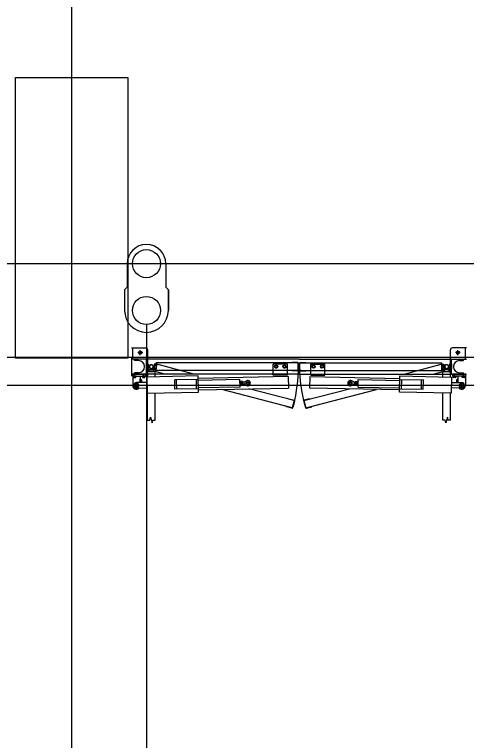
# Model space of a CAD drawing. Extents: x -264222 to -263592, y -1242345 to -1242048.
# Drawn here: x -263834.773 to -263832.358, y -1242243.354 to -1242239.476 of the extents above; entities that cross this region are included whole.
import ezdxf

# ---------------------------------------------------------------- set-up
doc = ezdxf.new("R2010")
doc.units = 0
doc.layers.add('HESCON_OSI_STAVBY_KFA', color=7, linetype='Continuous')
doc.layers.add('KFA_2D_SITUACIA_DSP', color=7, linetype='Continuous')

msp = doc.modelspace()

# ---------------------------------------------------------------- linework, layer by layer
at = {"layer": 'HESCON_OSI_STAVBY_KFA'}
for p, q in [((-263834.4678, -1242083.2372), (-263834.4678, -1242246.7072)), ((-263792.6528, -1242240.8072), (-263911.5228, -1242240.8072))]:
    msp.add_line(p, q, dxfattribs=at)
at = {"layer": 'KFA_2D_SITUACIA_DSP'}
for p, q in [((-263834.7677, -1242241.3122), (-263834.7677, -1242239.8122)), ((-263834.7677, -1242239.8122), (-263834.1677, -1242239.8122)), ((-263834.1677, -1242239.8122), (-263834.1677, -1242241.3122)), ((-263834.1708, -1242240.8072), (-263834.1708, -1242240.9322)), ((-263833.9648, -1242240.8072), (-263833.9648, -1242240.9322)), ((-263834.1708, -1242240.9322), (-263834.1848, -1242240.9462)), ((-263834.1848, -1242240.9462), (-263834.1848, -1242241.0572)), ((-263833.9648, -1242240.9322), (-263833.9508, -1242240.9462)), ((-263833.9508, -1242240.9462), (-263833.9508, -1242241.0572)), ((-263833.9508, -1242241.0572), (-263833.9508, -1242240.9462)), ((-263834.0678, -1242241.1322), (-263834.0678, -1242253.2979)), ((-263834.147, -1242241.2573), (-263834.071, -1242241.2573)), ((-263834.141, -1242241.3173), (-263834.141, -1242241.2573)), ((-263834.101, -1242241.2953), (-263834.101, -1242241.2693)), ((-263834.061, -1242241.3173), (-263834.061, -1242241.2673)), ((-263832.444, -1242241.3173), (-263832.444, -1242241.2673)), ((-263832.358, -1242241.2573), (-263832.434, -1242241.2573)), ((-263832.404, -1242241.2953), (-263832.404, -1242241.2693)), ((-263832.364, -1242241.3173), (-263832.364, -1242241.2573)), ((-263894.581, -1242241.3072), (-263809.3546, -1242241.3072)), ((-263834.1677, -1242241.3122), (-263834.7677, -1242241.3122)), ((-263834.147, -1242241.3073), (-263834.147, -1242241.4073)), ((-263833.2525, -1242241.3173), (-263834.147, -1242241.3173)), ((-263834.131, -1242241.3248), (-263834.131, -1242241.3173)), ((-263834.114, -1242241.2823), (-263834.088, -1242241.2823)), ((-263834.067, -1242241.3973), (-263834.067, -1242241.3173)), ((-263834.061, -1242241.3973), (-263834.061, -1242241.3173)), ((-263833.2525, -1242241.3173), (-263832.358, -1242241.3173)), ((-263832.444, -1242241.3973), (-263832.444, -1242241.3173)), ((-263832.438, -1242241.3973), (-263832.438, -1242241.3173)), ((-263832.391, -1242241.2823), (-263832.417, -1242241.2823)), ((-263832.374, -1242241.3248), (-263832.374, -1242241.3173)), ((-263834.11, -1242241.3248), (-263834.131, -1242241.3248)), ((-263834.067, -1242241.3448), (-263834.067, -1242241.3698)), ((-263834.067, -1242241.3448), (-263834.057, -1242241.3448)), ((-263834.057, -1242241.3448), (-263834.057, -1242241.3698)), ((-263834.057, -1242241.3563), (-263834.0474, -1242241.3492)), ((-263834.057, -1242241.3583), (-263834.057, -1242241.3563)), ((-263834.0356, -1242241.3492), (-263834.026, -1242241.3563)), ((-263834.0263, -1242241.3603), (-263834.0337, -1242241.351)), ((-263834.0298, -1242241.3734), (-263834.0233, -1242241.3492)), ((-263834.016, -1242241.3448), (-263834.026, -1242241.3448)), ((-263834.026, -1242241.3448), (-263834.026, -1242241.3698)), ((-263834.026, -1242241.3563), (-263834.026, -1242241.3583)), ((-263834.0136, -1242241.3518), (-263834.0233, -1242241.3492)), ((-263834.0117, -1242241.3445), (-263834.0221, -1242241.3832)), ((-263833.2575, -1242241.3373), (-263834.016, -1242241.3373)), ((-263834.016, -1242241.3773), (-263834.016, -1242241.3373)), ((-263834.016, -1242241.3448), (-263834.016, -1242241.3698)), ((-263833.815, -1242241.3973), (-263834.0117, -1242241.3445)), ((-263833.315, -1242241.3433), (-263833.39, -1242241.3433)), ((-263833.39, -1242241.3973), (-263833.39, -1242241.3433)), ((-263833.3789, -1242241.3505), (-263833.3829, -1242241.3573)), ((-263833.3711, -1242241.3505), (-263833.3789, -1242241.3505)), ((-263833.3672, -1242241.3573), (-263833.3711, -1242241.3505)), ((-263833.3339, -1242241.3505), (-263833.3379, -1242241.3573)), ((-263833.3261, -1242241.3505), (-263833.3339, -1242241.3505)), ((-263833.3222, -1242241.3573), (-263833.3261, -1242241.3505)), ((-263833.315, -1242241.3973), (-263833.315, -1242241.3433)), ((-263833.2595, -1242241.3353), (-263833.2895, -1242241.3353)), ((-263833.2895, -1242241.3373), (-263833.2895, -1242241.3353)), ((-263833.2575, -1242241.3773), (-263833.2575, -1242241.3373)), ((-263833.2555, -1242241.3753), (-263833.2555, -1242241.3393)), ((-263833.2495, -1242241.3753), (-263833.2495, -1242241.3393)), ((-263833.2475, -1242241.3373), (-263832.489, -1242241.3373)), ((-263833.2475, -1242241.3773), (-263833.2475, -1242241.3373)), ((-263833.2455, -1242241.3353), (-263833.2155, -1242241.3353)), ((-263833.2155, -1242241.3373), (-263833.2155, -1242241.3353)), ((-263833.19, -1242241.3433), (-263833.115, -1242241.3433)), ((-263833.19, -1242241.3973), (-263833.19, -1242241.3433)), ((-263833.1829, -1242241.3573), (-263833.1789, -1242241.3505)), ((-263833.1789, -1242241.3505), (-263833.1711, -1242241.3505)), ((-263833.1711, -1242241.3505), (-263833.1672, -1242241.3573)), ((-263833.1379, -1242241.3573), (-263833.1339, -1242241.3505)), ((-263833.1339, -1242241.3505), (-263833.1261, -1242241.3505)), ((-263833.1261, -1242241.3505), (-263833.1222, -1242241.3573)), ((-263833.115, -1242241.3973), (-263833.115, -1242241.3433)), ((-263832.6901, -1242241.3973), (-263832.4933, -1242241.3445)), ((-263832.4933, -1242241.3445), (-263832.483, -1242241.3832)), ((-263832.4914, -1242241.3518), (-263832.4817, -1242241.3492)), ((-263832.489, -1242241.3773), (-263832.489, -1242241.3373)), ((-263832.489, -1242241.3448), (-263832.479, -1242241.3448)), ((-263832.489, -1242241.3448), (-263832.489, -1242241.3698)), ((-263832.4752, -1242241.3734), (-263832.4817, -1242241.3492)), ((-263832.479, -1242241.3448), (-263832.479, -1242241.3698)), ((-263832.4694, -1242241.3492), (-263832.479, -1242241.3563)), ((-263832.479, -1242241.3563), (-263832.479, -1242241.3583)), ((-263832.4787, -1242241.3603), (-263832.4713, -1242241.351)), ((-263832.448, -1242241.3563), (-263832.4576, -1242241.3492)), ((-263832.448, -1242241.3448), (-263832.448, -1242241.3698)), ((-263832.438, -1242241.3448), (-263832.448, -1242241.3448)), ((-263832.448, -1242241.3583), (-263832.448, -1242241.3563)), ((-263832.438, -1242241.3448), (-263832.438, -1242241.3698)), ((-263832.395, -1242241.3248), (-263832.374, -1242241.3248)), ((-263834.11, -1242241.3898), (-263834.131, -1242241.3898)), ((-263834.131, -1242241.3973), (-263834.131, -1242241.3898)), ((-263834.067, -1242241.3698), (-263834.057, -1242241.3698)), ((-263834.0215, -1242241.3828), (-263834.0615, -1242241.3828)), ((-263834.0615, -1242241.4126), (-263834.0615, -1242241.3828)), ((-263834.0474, -1242241.3653), (-263834.057, -1242241.3583)), ((-263834.054, -1242241.3728), (-263834.029, -1242241.3728)), ((-263834.054, -1242241.3828), (-263834.054, -1242241.3728)), ((-263834.054, -1242241.3828), (-263834.029, -1242241.3828)), ((-263834.0496, -1242241.3632), (-263834.0425, -1242241.3728)), ((-263834.0425, -1242241.3728), (-263834.0405, -1242241.3728)), ((-263834.0405, -1242241.3728), (-263834.0335, -1242241.3632)), ((-263834.0379, -1242241.3666), (-263834.0268, -1242241.3622)), ((-263834.026, -1242241.3583), (-263834.0356, -1242241.3653)), ((-263834.0201, -1242241.3759), (-263834.0298, -1242241.3734)), ((-263834.029, -1242241.3828), (-263834.029, -1242241.3728)), ((-263834.0268, -1242241.3622), (-263834.0263, -1242241.3603)), ((-263834.016, -1242241.3698), (-263834.026, -1242241.3698)), ((-263833.9695, -1242241.3973), (-263834.0221, -1242241.3832)), ((-263834.0215, -1242241.4118), (-263834.0215, -1242241.3828)), ((-263833.2575, -1242241.3773), (-263834.016, -1242241.3773)), ((-263833.3829, -1242241.3573), (-263833.3789, -1242241.3641)), ((-263833.3789, -1242241.3641), (-263833.3711, -1242241.3641)), ((-263833.3711, -1242241.3641), (-263833.3672, -1242241.3573)), ((-263833.3379, -1242241.3573), (-263833.3339, -1242241.3641)), ((-263833.3339, -1242241.3641), (-263833.3261, -1242241.3641)), ((-263833.3261, -1242241.3641), (-263833.3222, -1242241.3573)), ((-263833.2895, -1242241.3793), (-263833.2895, -1242241.3773)), ((-263833.2595, -1242241.3793), (-263833.2895, -1242241.3793)), ((-263833.2746, -1242241.3802), (-263833.2746, -1242241.3773)), ((-263833.2593, -1242241.3743), (-263833.2593, -1242241.3833)), ((-263833.2475, -1242241.3773), (-263832.489, -1242241.3773)), ((-263833.2457, -1242241.3743), (-263833.2457, -1242241.3833)), ((-263833.2455, -1242241.3793), (-263833.2155, -1242241.3793)), ((-263833.2304, -1242241.3802), (-263833.2304, -1242241.3773)), ((-263833.2155, -1242241.3793), (-263833.2155, -1242241.3773)), ((-263833.1789, -1242241.3641), (-263833.1829, -1242241.3573)), ((-263833.1711, -1242241.3641), (-263833.1789, -1242241.3641)), ((-263833.1672, -1242241.3573), (-263833.1711, -1242241.3641)), ((-263833.1339, -1242241.3641), (-263833.1379, -1242241.3573)), ((-263833.1261, -1242241.3641), (-263833.1339, -1242241.3641)), ((-263833.1222, -1242241.3573), (-263833.1261, -1242241.3641)), ((-263832.5355, -1242241.3973), (-263832.483, -1242241.3832)), ((-263832.489, -1242241.3698), (-263832.479, -1242241.3698)), ((-263832.4849, -1242241.3759), (-263832.4752, -1242241.3734)), ((-263832.4835, -1242241.3828), (-263832.4435, -1242241.3828)), ((-263832.4835, -1242241.4118), (-263832.4835, -1242241.3828)), ((-263832.479, -1242241.3583), (-263832.4694, -1242241.3653)), ((-263832.4782, -1242241.3622), (-263832.4787, -1242241.3603)), ((-263832.4672, -1242241.3666), (-263832.4782, -1242241.3622)), ((-263832.451, -1242241.3728), (-263832.476, -1242241.3728)), ((-263832.476, -1242241.3828), (-263832.476, -1242241.3728)), ((-263832.451, -1242241.3828), (-263832.476, -1242241.3828)), ((-263832.4645, -1242241.3728), (-263832.4716, -1242241.3632)), ((-263832.4625, -1242241.3728), (-263832.4645, -1242241.3728)), ((-263832.4555, -1242241.3632), (-263832.4625, -1242241.3728)), ((-263832.4576, -1242241.3653), (-263832.448, -1242241.3583)), ((-263832.451, -1242241.3828), (-263832.451, -1242241.3728)), ((-263832.438, -1242241.3698), (-263832.448, -1242241.3698)), ((-263832.4435, -1242241.4126), (-263832.4435, -1242241.3828)), ((-263832.395, -1242241.3898), (-263832.374, -1242241.3898)), ((-263832.374, -1242241.3973), (-263832.374, -1242241.3898)), ((-263833.2525, -1242241.3973), (-263834.147, -1242241.3973)), ((-263834.142, -1242241.3973), (-263834.142, -1242241.4073)), ((-263834.142, -1242241.3973), (-263834.072, -1242241.3973)), ((-263834.142, -1242241.4073), (-263834.072, -1242241.4073)), ((-263834.1415, -1242241.4073), (-263834.1415, -1242241.4573)), ((-263834.1231, -1242241.4073), (-263834.1399, -1242241.4073)), ((-263834.1399, -1242241.409), (-263834.1399, -1242241.4073)), ((-263834.1231, -1242241.409), (-263834.1399, -1242241.409)), ((-263834.1247, -1242241.409), (-263834.1383, -1242241.409)), ((-263834.1383, -1242241.409), (-263834.1383, -1242241.4145)), ((-263834.1383, -1242241.4145), (-263834.1247, -1242241.4145)), ((-263834.1315, -1242241.4171), (-263834.1315, -1242241.4028)), ((-263834.1315, -1242241.409), (-263834.1315, -1242241.4136)), ((-263834.1247, -1242241.4145), (-263834.1247, -1242241.409)), ((-263834.1231, -1242241.409), (-263834.1231, -1242241.4073)), ((-263834.1015, -1242241.4073), (-263834.1015, -1242241.4419)), ((-263834.1015, -1242241.4323), (-263834.0914, -1242241.4323)), ((-263834.101, -1242241.4419), (-263834.101, -1242241.4227)), ((-263834.0741, -1242241.4073), (-263834.0909, -1242241.4073)), ((-263834.0909, -1242241.409), (-263834.0909, -1242241.4073)), ((-263834.0741, -1242241.409), (-263834.0909, -1242241.409)), ((-263834.0757, -1242241.409), (-263834.0893, -1242241.409)), ((-263834.0893, -1242241.409), (-263834.0893, -1242241.4145)), ((-263834.0893, -1242241.4145), (-263834.0757, -1242241.4145)), ((-263834.0825, -1242241.4171), (-263834.0825, -1242241.4028)), ((-263834.0825, -1242241.409), (-263834.0825, -1242241.4136)), ((-263834.0757, -1242241.4145), (-263834.0757, -1242241.409)), ((-263834.0741, -1242241.409), (-263834.0741, -1242241.4073)), ((-263834.072, -1242241.3973), (-263834.072, -1242241.4073)), ((-263833.7914, -1242241.4072), (-263834.0664, -1242241.4127)), ((-263834.0664, -1242241.4127), (-263834.0647, -1242241.4996)), ((-263834.061, -1242241.4126), (-263834.061, -1242241.3973)), ((-263833.7911, -1242241.4257), (-263833.9171, -1242241.4282)), ((-263833.9161, -1242241.4782), (-263833.9171, -1242241.4282)), ((-263833.9061, -1242241.478), (-263833.9071, -1242241.428)), ((-263833.8001, -1242241.4759), (-263833.8011, -1242241.4259)), ((-263833.7897, -1242241.4942), (-263833.7914, -1242241.4072)), ((-263833.3103, -1242241.4106), (-263833.7912, -1242241.4202)), ((-263833.5682, -1242241.4263), (-263833.791, -1242241.4307)), ((-263833.5674, -1242241.4662), (-263833.5682, -1242241.4263)), ((-263833.5467, -1242241.4408), (-263833.5336, -1242241.4333)), ((-263833.39, -1242241.4033), (-263833.39, -1242241.3973)), ((-263833.315, -1242241.4033), (-263833.39, -1242241.4033)), ((-263833.315, -1242241.4033), (-263833.315, -1242241.3973)), ((-263833.3103, -1242241.4106), (-263833.3091, -1242241.4716)), ((-263833.2525, -1242241.3973), (-263832.358, -1242241.3973)), ((-263833.1948, -1242241.4106), (-263833.196, -1242241.4716)), ((-263833.1948, -1242241.4106), (-263832.7138, -1242241.4202)), ((-263833.19, -1242241.4033), (-263833.19, -1242241.3973)), ((-263833.19, -1242241.4033), (-263833.115, -1242241.4033)), ((-263833.115, -1242241.4033), (-263833.115, -1242241.3973)), ((-263832.9583, -1242241.4408), (-263832.9714, -1242241.4333)), ((-263832.9376, -1242241.4662), (-263832.9368, -1242241.4263)), ((-263832.9368, -1242241.4263), (-263832.714, -1242241.4307)), ((-263832.7153, -1242241.4942), (-263832.7136, -1242241.4072)), ((-263832.7139, -1242241.4257), (-263832.5879, -1242241.4282)), ((-263832.7136, -1242241.4072), (-263832.4386, -1242241.4127)), ((-263832.7049, -1242241.4759), (-263832.7039, -1242241.4259)), ((-263832.5989, -1242241.478), (-263832.5979, -1242241.428)), ((-263832.5889, -1242241.4782), (-263832.5879, -1242241.4282)), ((-263832.444, -1242241.4126), (-263832.444, -1242241.3973)), ((-263832.4386, -1242241.4127), (-263832.4404, -1242241.4996)), ((-263832.433, -1242241.3973), (-263832.433, -1242241.4073)), ((-263832.363, -1242241.3973), (-263832.433, -1242241.3973)), ((-263832.363, -1242241.4073), (-263832.433, -1242241.4073)), ((-263832.4309, -1242241.4073), (-263832.4141, -1242241.4073)), ((-263832.4309, -1242241.409), (-263832.4309, -1242241.4073)), ((-263832.4309, -1242241.409), (-263832.4141, -1242241.409)), ((-263832.4293, -1242241.409), (-263832.4157, -1242241.409)), ((-263832.4293, -1242241.4145), (-263832.4293, -1242241.409)), ((-263832.4157, -1242241.4145), (-263832.4293, -1242241.4145)), ((-263832.4225, -1242241.4171), (-263832.4225, -1242241.4028)), ((-263832.4225, -1242241.409), (-263832.4225, -1242241.4136)), ((-263832.4157, -1242241.409), (-263832.4157, -1242241.4145)), ((-263832.4141, -1242241.409), (-263832.4141, -1242241.4073)), ((-263832.4035, -1242241.4323), (-263832.4136, -1242241.4323)), ((-263832.404, -1242241.4419), (-263832.404, -1242241.4227)), ((-263832.4035, -1242241.4073), (-263832.4035, -1242241.4419)), ((-263832.3819, -1242241.4073), (-263832.3651, -1242241.4073)), ((-263832.3819, -1242241.409), (-263832.3819, -1242241.4073)), ((-263832.3819, -1242241.409), (-263832.3651, -1242241.409)), ((-263832.3803, -1242241.409), (-263832.3667, -1242241.409)), ((-263832.3803, -1242241.4145), (-263832.3803, -1242241.409)), ((-263832.3667, -1242241.4145), (-263832.3803, -1242241.4145)), ((-263832.3735, -1242241.4171), (-263832.3735, -1242241.4028)), ((-263832.3735, -1242241.409), (-263832.3735, -1242241.4136)), ((-263832.3667, -1242241.409), (-263832.3667, -1242241.4145)), ((-263832.3651, -1242241.409), (-263832.3651, -1242241.4073)), ((-263832.3635, -1242241.4073), (-263832.3635, -1242241.4573)), ((-263832.363, -1242241.3973), (-263832.363, -1242241.4073)), ((-263834.1371, -1242241.4573), (-263834.1059, -1242241.4573)), ((-263834.1317, -1242241.4514), (-263834.1215, -1242241.4455)), ((-263834.1317, -1242241.4632), (-263834.1317, -1242241.4514)), ((-263834.1215, -1242241.469), (-263834.1317, -1242241.4632)), ((-263834.0658, -1242241.4412), (-263834.1218, -1242241.4423)), ((-263834.1215, -1242241.4729), (-263834.1215, -1242241.4417)), ((-263834.1215, -1242241.4455), (-263834.1113, -1242241.4514)), ((-263834.1113, -1242241.4632), (-263834.1215, -1242241.469)), ((-263834.1212, -1242241.4723), (-263834.0652, -1242241.4711)), ((-263834.1113, -1242241.4514), (-263834.1113, -1242241.4632)), ((-263833.5674, -1242241.4662), (-263833.7902, -1242241.4707)), ((-263833.79, -1242241.4812), (-263833.3091, -1242241.4716)), ((-263833.563, -1242241.4362), (-263833.568, -1242241.4362)), ((-263833.5626, -1242241.4561), (-263833.5676, -1242241.4562)), ((-263833.5626, -1242241.4561), (-263833.563, -1242241.4362)), ((-263833.563, -1242241.4377), (-263833.5622, -1242241.4363)), ((-263833.5626, -1242241.4546), (-263833.563, -1242241.4377)), ((-263833.5626, -1242241.4546), (-263833.5618, -1242241.4559)), ((-263833.5557, -1242241.4362), (-263833.5622, -1242241.4363)), ((-263833.5556, -1242241.4411), (-263833.5621, -1242241.4412)), ((-263833.5555, -1242241.4509), (-263833.5619, -1242241.451)), ((-263833.5554, -1242241.4558), (-263833.5618, -1242241.4559)), ((-263833.555, -1242241.4375), (-263833.5557, -1242241.4362)), ((-263833.5546, -1242241.4545), (-263833.5554, -1242241.4558)), ((-263833.5546, -1242241.4545), (-263833.555, -1242241.4375)), ((-263833.5467, -1242241.4408), (-263833.5549, -1242241.441)), ((-263833.5465, -1242241.4508), (-263833.5547, -1242241.451)), ((-263833.5467, -1242241.4408), (-263833.5465, -1242241.4508)), ((-263833.5465, -1242241.4508), (-263833.5331, -1242241.4578)), ((-263832.7151, -1242241.4812), (-263833.196, -1242241.4716)), ((-263832.9585, -1242241.4508), (-263832.9719, -1242241.4578)), ((-263832.9583, -1242241.4408), (-263832.9585, -1242241.4508)), ((-263832.9585, -1242241.4508), (-263832.9503, -1242241.451)), ((-263832.9583, -1242241.4408), (-263832.9501, -1242241.441)), ((-263832.9504, -1242241.4545), (-263832.9501, -1242241.4375)), ((-263832.9504, -1242241.4545), (-263832.9497, -1242241.4558)), ((-263832.9501, -1242241.4375), (-263832.9493, -1242241.4362)), ((-263832.9497, -1242241.4558), (-263832.9432, -1242241.4559)), ((-263832.9496, -1242241.4509), (-263832.9431, -1242241.451)), ((-263832.9494, -1242241.4411), (-263832.9429, -1242241.4412)), ((-263832.9493, -1242241.4362), (-263832.9428, -1242241.4363)), ((-263832.9424, -1242241.4546), (-263832.9432, -1242241.4559)), ((-263832.9421, -1242241.4377), (-263832.9428, -1242241.4363)), ((-263832.9424, -1242241.4561), (-263832.942, -1242241.4362)), ((-263832.9424, -1242241.4546), (-263832.9421, -1242241.4377)), ((-263832.9424, -1242241.4561), (-263832.9374, -1242241.4562)), ((-263832.942, -1242241.4362), (-263832.937, -1242241.4362)), ((-263832.9376, -1242241.4662), (-263832.7148, -1242241.4707)), ((-263832.3838, -1242241.4723), (-263832.4398, -1242241.4711)), ((-263832.4392, -1242241.4412), (-263832.3832, -1242241.4423)), ((-263832.3679, -1242241.4573), (-263832.3991, -1242241.4573)), ((-263832.3835, -1242241.4455), (-263832.3937, -1242241.4514)), ((-263832.3937, -1242241.4514), (-263832.3937, -1242241.4632)), ((-263832.3937, -1242241.4632), (-263832.3835, -1242241.469)), ((-263832.3835, -1242241.4729), (-263832.3835, -1242241.4417)), ((-263832.3733, -1242241.4514), (-263832.3835, -1242241.4455)), ((-263832.3835, -1242241.469), (-263832.3733, -1242241.4632)), ((-263832.3733, -1242241.4632), (-263832.3733, -1242241.4514)), ((-263834.0647, -1242241.4996), (-263833.7897, -1242241.4942)), ((-263834.0615, -1242241.6429), (-263834.0615, -1242241.4996)), ((-263834.0215, -1242241.6429), (-263834.0215, -1242241.4988)), ((-263833.7901, -1242241.4757), (-263833.9161, -1242241.4782)), ((-263833.289, -1242241.5775), (-263833.6656, -1242241.4787)), ((-263833.2786, -1242241.5389), (-263833.5217, -1242241.4758)), ((-263833.2264, -1242241.5389), (-263832.9833, -1242241.4758)), ((-263833.2161, -1242241.5775), (-263832.8394, -1242241.4787)), ((-263832.4404, -1242241.4996), (-263832.7153, -1242241.4942)), ((-263832.7149, -1242241.4757), (-263832.5889, -1242241.4782)), ((-263832.4835, -1242241.6429), (-263832.4835, -1242241.4988)), ((-263832.4435, -1242241.6429), (-263832.4435, -1242241.4996)), ((-263833.3095, -1242241.5306), (-263833.309, -1242241.5287)), ((-263833.309, -1242241.5287), (-263833.28, -1242241.5365)), ((-263833.2786, -1242241.5389), (-263833.289, -1242241.5775)), ((-263833.2772, -1242241.5414), (-263833.2865, -1242241.5761)), ((-263833.2278, -1242241.5414), (-263833.2185, -1242241.5761)), ((-263833.2264, -1242241.5389), (-263833.2161, -1242241.5775)), ((-263833.196, -1242241.5287), (-263833.225, -1242241.5365)), ((-263833.1955, -1242241.5306), (-263833.196, -1242241.5287)), ((-263833.3204, -1242241.5712), (-263833.3199, -1242241.5693)), ((-263833.2914, -1242241.579), (-263833.3204, -1242241.5712)), ((-263833.2136, -1242241.579), (-263833.1846, -1242241.5712)), ((-263833.1846, -1242241.5712), (-263833.1851, -1242241.5693)), ((-263834.0615, -1242241.6429), (-263834.0495, -1242241.6429)), ((-263834.0495, -1242241.6429), (-263834.0455, -1242241.6279)), ((-263834.0455, -1242241.6279), (-263834.0375, -1242241.6579)), ((-263834.0375, -1242241.6579), (-263834.0335, -1242241.6429)), ((-263834.0335, -1242241.6429), (-263834.0215, -1242241.6429)), ((-263832.4715, -1242241.6429), (-263832.4835, -1242241.6429)), ((-263832.4675, -1242241.6579), (-263832.4715, -1242241.6429)), ((-263832.4595, -1242241.6279), (-263832.4675, -1242241.6579)), ((-263832.4555, -1242241.6429), (-263832.4595, -1242241.6279)), ((-263832.4435, -1242241.6429), (-263832.4555, -1242241.6429))]:
    msp.add_line(p, q, dxfattribs=at)
msp.add_lwpolyline([(-263794.8928, -1242227.3822), (-263808.9678, -1242241.4572), (-263894.9678, -1242241.4572), (-263909.0428, -1242227.3822), (-263909.0428, -1242196.3327), (-263914.1428, -1242196.3327), (-263914.1428, -1242132.4327), (-263909.0428, -1242132.4327), (-263909.0428, -1242101.3822), (-263894.9678, -1242087.3072), (-263808.9678, -1242087.3072), (-263794.8928, -1242101.3822), (-263794.8928, -1242227.3822)], dxfattribs=at)
for centre, radius in [((-263834.0678, -1242240.8072), 0.075), ((-263834.0678, -1242241.0572), 0.075), ((-263834.101, -1242241.2823), 0.008), ((-263832.404, -1242241.2823), 0.008), ((-263833.375, -1242241.3573), 0.0084), ((-263833.375, -1242241.3573), 0.0068), ((-263833.33, -1242241.3573), 0.0084), ((-263833.33, -1242241.3573), 0.0068), ((-263833.175, -1242241.3573), 0.0084), ((-263833.175, -1242241.3573), 0.0068), ((-263833.13, -1242241.3573), 0.0084), ((-263833.13, -1242241.3573), 0.0068), ((-263834.1215, -1242241.4573), 0.0126), ((-263834.1215, -1242241.4573), 0.0102), ((-263833.5266, -1242241.4454), 0.00952), ((-263833.5266, -1242241.4454), 0.00645), ((-263833.5266, -1242241.4454), 0.005), ((-263832.9784, -1242241.4454), 0.00952), ((-263832.9784, -1242241.4454), 0.00645), ((-263832.9784, -1242241.4454), 0.005), ((-263832.3835, -1242241.4573), 0.0126), ((-263832.3835, -1242241.4573), 0.0102)]:
    msp.add_circle(centre, radius, dxfattribs=at)
for centre, radius, start, end in [((-263834.0678, -1242240.8072), 0.103, 360, 180), ((-263834.0678, -1242241.0572), 0.117, 180, 360), ((-263834.071, -1242241.2673), 0.01, 0, 90), ((-263832.434, -1242241.2673), 0.01, 90, 180), ((-263834.11, -1242241.3573), 0.0325, 270, 90), ((-263834.0415, -1242241.3573), 0.01, 53.6139, 306.3861), ((-263834.0415, -1242241.3573), 0.01, 323.6139, 216.3861), ((-263834.0415, -1242241.3573), 0.01, 38.6139, 291.3861), ((-263834.0415, -1242241.3573), 0.01, 233.6139, 126.3861), ((-263833.2595, -1242241.3393), 0.004, 0, 90), ((-263833.2455, -1242241.3393), 0.004, 90, 180), ((-263832.4635, -1242241.3573), 0.01, 53.6139, 306.3861), ((-263832.4635, -1242241.3573), 0.01, 323.6139, 216.3861), ((-263832.4635, -1242241.3573), 0.01, 248.6139, 141.3861), ((-263832.4635, -1242241.3573), 0.01, 233.6139, 126.3861), ((-263832.395, -1242241.3573), 0.0325, 90, 270), ((-263834.0415, -1242241.3573), 0.7862, 345, 0), ((-263833.2595, -1242241.3753), 0.004, 270, 0), ((-263832.4635, -1242241.3573), 0.7862, 180, 195), ((-263833.2455, -1242241.3753), 0.004, 180, 270), ((-263834.1349, -1242241.4077), 0.0068, 240, 300), ((-263834.1281, -1242241.4077), 0.0068, 240, 300), ((-263834.101, -1242241.4323), 0.008, 266.4167, 93.5833), ((-263834.0859, -1242241.4077), 0.0068, 240, 300), ((-263834.0791, -1242241.4077), 0.0068, 240, 300), ((-263833.5266, -1242241.4454), 0.014, 242.4029, 119.8771), ((-263832.9784, -1242241.4454), 0.014, 60.1229, 297.5971), ((-263832.4259, -1242241.4077), 0.0068, 240, 300), ((-263832.4191, -1242241.4077), 0.0068, 240, 300), ((-263832.404, -1242241.4323), 0.008, 86.4167, 273.5833), ((-263832.3769, -1242241.4077), 0.0068, 240, 300), ((-263832.3701, -1242241.4077), 0.0068, 240, 300), ((-263834.1215, -1242241.4573), 0.02, 180, 312.5496), ((-263834.1215, -1242241.4573), 0.015, 91.14, 271.14), ((-263833.5586, -1242241.4387), 0.00432, 146.5466, 215.7334), ((-263833.5466, -1242241.4458), 0.0161, 163.4401, 198.8399), ((-263833.5583, -1242241.4534), 0.00432, 146.5466, 215.7334), ((-263833.5619, -1242241.451), 0.0001, 21.9532, 91.14), ((-263833.5593, -1242241.4387), 0.00432, 326.5466, 35.7334), ((-263833.5709, -1242241.4463), 0.0161, 343.4401, 18.8399), ((-263833.5555, -1242241.4509), 0.0001, 91.14, 160.3268), ((-263833.559, -1242241.4534), 0.00432, 326.5466, 35.7334), ((-263832.9461, -1242241.4534), 0.00432, 144.2666, 213.4534), ((-263832.9341, -1242241.4463), 0.0161, 161.1601, 196.5599), ((-263832.9458, -1242241.4387), 0.00432, 144.2666, 213.4534), ((-263832.9496, -1242241.4509), 0.0001, 19.6732, 88.86), ((-263832.9431, -1242241.451), 0.0001, 88.86, 158.0468), ((-263832.9467, -1242241.4534), 0.00432, 324.2666, 33.4534), ((-263832.9584, -1242241.4458), 0.0161, 341.1601, 16.5599), ((-263832.9464, -1242241.4387), 0.00432, 324.2666, 33.4534), ((-263832.3835, -1242241.4573), 0.02, 227.4504, 0), ((-263832.3835, -1242241.4573), 0.015, 268.86, 88.86), ((-263833.2811, -1242241.5403), 0.004, 345, 75), ((-263833.224, -1242241.5403), 0.004, 105, 195), ((-263833.2904, -1242241.5751), 0.004, 255, 345), ((-263833.2146, -1242241.5751), 0.004, 195, 285)]:
    msp.add_arc(centre, radius, start, end, dxfattribs=at)

doc.saveas('drawing.dxf')
